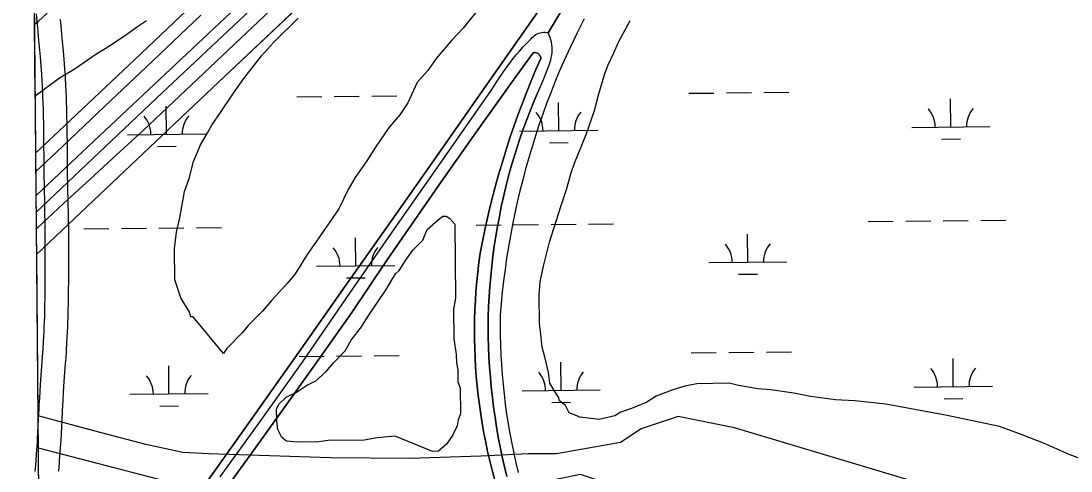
# Model space of a CAD drawing. Extents: x 3598634 to 3636690, y 517270 to 542944.
# Drawn here: x 3602690 to 3604034, y 538317 to 538894 of the extents above; entities that cross this region are included whole.
import ezdxf

# ---------------------------------------------------------------- set-up
doc = ezdxf.new("R2010")
doc.units = 0
for name, color, linetype in [('V-BRDG-OTLN', 7, 'Continuous'), ('V-FLOD-BASE', 7, 'Continuous'), ('V-GRID-FRAM', 7, 'Continuous'), ('V-ROAD-CNTR', 7, 'Continuous'), ('V-SITE-VEGE', 7, 'Continuous'), ('V-WETL-SWMP', 7, 'Continuous')]:
    doc.layers.add(name, color=color, linetype=linetype)

msp = doc.modelspace()

# ---------------------------------------------------------------- linework, layer by layer
at = {"layer": 'V-BRDG-OTLN'}
for p, q in [((3602943, 538815.1), (3603224.3, 539081.2)), ((3603439.7, 539031.5), (3603342.8, 538892.6)), ((3603014.7, 538957.3), (3602784, 538740.2)), ((3602911.2, 538915.7), (3602843.7, 538851.8)), ((3602843.7, 538851.8), (3602911.2, 538915.7)), ((3602709.3, 538724.7), (3602707.6, 538910.6)), ((3603342.8, 538892.6), (3603283.5, 538807.9)), ((3602843.7, 538851.8), (3602776.1, 538787.9)), ((3602776.1, 538787.9), (3602843.7, 538851.8)), ((3602710.4, 538594.9), (3602943, 538815.1)), ((3603283.5, 538807.9), (3603224.1, 538723.2)), ((3602776.1, 538787.9), (3602709.3, 538724.7)), ((3602709.3, 538724.7), (3602776.1, 538787.9)), ((3602784, 538740.2), (3602709.7, 538669.9)), ((3602709.7, 538669.9), (3602709.3, 538724.7)), ((3603224.1, 538723.2), (3603164.7, 538638.6)), ((3603164.7, 538638.6), (3603105.2, 538554)), ((3602714, 538189), (3602710.4, 538594.9)), ((3603105.2, 538554), (3603045.7, 538469.5)), ((3603045.7, 538469.5), (3602986.1, 538385)), ((3602986.1, 538385), (3602926.4, 538300.6))]:
    msp.add_line(p, q, dxfattribs=at)
for points in [[(3602709.9, 538648.7), (3602870.9, 538801.8), (3603089.4, 539007.3), (3603325.7, 539230.2), (3603530.1, 539424.2), (3603784.2, 539663.4), (3604003.6, 539868.9), (3604281.2, 540130.2), (3604604.7, 540433.7), (3604889.7, 540705.5), (3605073.6, 540881.4)], [(3603224.3, 539081.2), (3602943, 538815.1), (3602710.4, 538594.9)], [(3602926.4, 538300.6), (3602986.1, 538385), (3603045.7, 538469.5), (3603105.2, 538554), (3603164.7, 538638.6), (3603224.1, 538723.2), (3603283.5, 538807.9), (3603342.8, 538892.6), (3603439.7, 539031.5)], [(3602945.1, 538309.7), (3602972, 538346.6), (3602998.6, 538383.6), (3603025.1, 538420.8), (3603051.3, 538458), (3603111.3, 538544.9), (3603171.5, 538631.6), (3603231.8, 538718.3), (3603292.2, 538804.8), (3603299.8, 538816.5), (3603307.6, 538828), (3603315.6, 538839.4), (3603319, 538844), (3603323.5, 538849.7), (3603328.2, 538855.2), (3603333.1, 538860.6), (3603338.1, 538865.9), (3603343.4, 538870.9), (3603344.7, 538872.5), (3603346.1, 538873.9), (3603347.7, 538875.3), (3603349.3, 538876.4), (3603351.1, 538877.4), (3603353, 538878.1), (3603355, 538878.7), (3603357, 538879.1), (3603359, 538879.3), (3603361, 538879.3), (3603363.1, 538879.1), (3603365.1, 538878.6), (3603406, 538947.4)], [(3602710.1, 538627.3), (3602711.2, 538628.3), (3602744.9, 538659.7), (3602778.7, 538691.1), (3602812.7, 538722.2), (3602846.8, 538753.3), (3602939.9, 538841.9), (3603033.2, 538930.3)], [(3602709.5, 538701), (3602735.7, 538725.8), (3602797.3, 538784.2), (3602858.9, 538842.6), (3602920.4, 538901.2)], [(3603411.2, 538896.5), (3603402.3, 538878.5), (3603393.5, 538860.4), (3603385, 538842.3), (3603379.2, 538828.8), (3603373.6, 538815.3), (3603368.2, 538801.6), (3603363, 538788), (3603358, 538774.2), (3603353.2, 538760.3), (3603348.7, 538746.4), (3603344.3, 538732.4), (3603340.1, 538718.4), (3603336.1, 538704.3), (3603332.4, 538690.1), (3603328.8, 538675.9), (3603325.5, 538661.7), (3603322.3, 538647.4), (3603319.4, 538633), (3603316.7, 538618.6), (3603314.1, 538604.2), (3603311.8, 538589.7), (3603309.8, 538575.2), (3603307.9, 538560.7), (3603306.2, 538546.1), (3603304.8, 538531.6), (3603303.5, 538517), (3603303.4, 538504.2), (3603303.5, 538491.5), (3603303.8, 538478.8), (3603304.4, 538466.1), (3603305.1, 538453.4), (3603306, 538440.7), (3603307.2, 538428), (3603308.5, 538415.4), (3603310.1, 538402.7), (3603311.8, 538390.1), (3603313.8, 538377.6), (3603316, 538365), (3603318.3, 538352.5), (3603320.9, 538340.1), (3603323.7, 538327.7), (3603326.7, 538315.3)], [(3603369.6, 538850.3), (3603369.9, 538853.5), (3603370, 538856.7), (3603369.9, 538860), (3603369.6, 538863.2), (3603369.1, 538866.4), (3603368.4, 538869.5), (3603367.5, 538872.6), (3603366.4, 538875.7), (3603365.1, 538878.6)], [(3602939.8, 538276.7), (3602983.6, 538337.4), (3603027.2, 538398.2), (3603070.6, 538459.1), (3603113.8, 538520.2), (3603136.4, 538553.9), (3603159.1, 538587.5), (3603182, 538621), (3603205, 538654.4), (3603228.1, 538687.7), (3603251.4, 538721), (3603274.8, 538754.1), (3603298.4, 538787.2), (3603322.1, 538820.1), (3603345.9, 538853), (3603347.2, 538853.2), (3603348.4, 538853.2), (3603349.7, 538852.9), (3603350.9, 538852.5), (3603352, 538851.9), (3603353, 538851.1), (3603353.8, 538850.2), (3603354.5, 538849.1), (3603355.1, 538848), (3603355.4, 538846.8), (3603355.5, 538845.5), (3603349.4, 538831.4), (3603343.4, 538817.2), (3603337.6, 538802.9), (3603332, 538788.6), (3603326.7, 538774.2), (3603321.5, 538759.6), (3603316.5, 538745.1), (3603311.7, 538730.4), (3603307.2, 538715.7), (3603302.8, 538701), (3603298.6, 538686.1), (3603294.6, 538671.3), (3603290.9, 538656.3), (3603287.3, 538641.4), (3603284, 538626.3), (3603280.8, 538611.2), (3603277.9, 538596.1), (3603276.3, 538584.1), (3603274.8, 538572)], [(3603296.4, 538306.5), (3603293.2, 538318.2), (3603290.3, 538330), (3603287.5, 538341.9), (3603285, 538353.8), (3603282.6, 538365.8), (3603280.5, 538377.8), (3603278.6, 538389.8), (3603276.9, 538401.8), (3603275.4, 538413.9), (3603274.1, 538426), (3603273, 538438.2), (3603272.1, 538450.3), (3603271.4, 538462.5), (3603271, 538474.7), (3603270.7, 538486.8), (3603270.7, 538499), (3603270.8, 538511.2), (3603271.2, 538523.4), (3603271.8, 538535.5), (3603272.6, 538547.7), (3603273.6, 538559.8), (3603274.8, 538572), (3603276.3, 538584.1), (3603277.9, 538596.1), (3603280.8, 538611.2), (3603284, 538626.3), (3603287.3, 538641.4), (3603290.9, 538656.3), (3603294.6, 538671.3), (3603298.6, 538686.1), (3603302.8, 538701), (3603307.2, 538715.7), (3603311.7, 538730.4), (3603316.5, 538745.1), (3603321.5, 538759.6), (3603326.7, 538774.2), (3603332, 538788.6), (3603337.6, 538802.9), (3603343.4, 538817.2), (3603349.4, 538831.4), (3603355.5, 538845.5), (3603355.4, 538846.8), (3603355.1, 538848), (3603354.5, 538849.1), (3603353.8, 538850.2), (3603353, 538851.1), (3603352, 538851.9), (3603350.9, 538852.5), (3603349.7, 538852.9), (3603348.4, 538853.2), (3603347.2, 538853.2), (3603345.9, 538853), (3603322.1, 538820.1), (3603298.4, 538787.2), (3603274.8, 538754.1)], [(3603312.1, 538310), (3603309.1, 538322.6), (3603306.3, 538335.2), (3603303.7, 538347.9), (3603301.2, 538360.6), (3603299, 538373.3), (3603297, 538386.1), (3603295.2, 538398.9), (3603293.6, 538411.7), (3603292.2, 538424.6), (3603291, 538437.5), (3603290, 538450.4), (3603289.2, 538463.3), (3603288.6, 538476.2), (3603288.2, 538489.1), (3603288, 538502.1), (3603288.3, 538515), (3603288.7, 538527.9), (3603289.4, 538540.8), (3603290.3, 538553.7), (3603291.4, 538566.5), (3603292.7, 538579.4), (3603294.2, 538592.2), (3603296, 538605), (3603297.9, 538617.8), (3603300.1, 538630.5), (3603302.5, 538643.2), (3603305, 538655.8), (3603307.8, 538668.4), (3603310.8, 538681), (3603314, 538693.5), (3603317.4, 538705.9), (3603321.1, 538718.3), (3603324.9, 538730.7), (3603328.9, 538742.9), (3603333.1, 538755.1), (3603337.6, 538767.3), (3603342.2, 538779.3), (3603347, 538791.3), (3603352.1, 538803.2), (3603353.3, 538805.9), (3603356.7, 538813.4), (3603359.9, 538820.9), (3603362.9, 538828.5), (3603365.7, 538836.2), (3603368.3, 538843.9), (3603369, 538847.1), (3603369.6, 538850.3)], [(3603274.8, 538754.1), (3603251.4, 538721), (3603228.1, 538687.7), (3603205, 538654.4), (3603182, 538621), (3603159.1, 538587.5), (3603136.4, 538553.9), (3603113.8, 538520.2), (3603070.6, 538459.1), (3603027.2, 538398.2), (3602983.6, 538337.4), (3602939.8, 538276.7), (3602895.9, 538216.1), (3602851.7, 538155.7), (3602840.3, 538142.2), (3602838.7, 538140.4)], [(3603274.8, 538572), (3603273.6, 538559.8), (3603272.6, 538547.7), (3603271.8, 538535.5), (3603271.2, 538523.4), (3603270.8, 538511.2), (3603270.7, 538499), (3603270.7, 538486.8), (3603271, 538474.7), (3603271.4, 538462.5), (3603272.1, 538450.3), (3603273, 538438.2), (3603274.1, 538426), (3603275.4, 538413.9), (3603276.9, 538401.8), (3603278.6, 538389.8), (3603280.5, 538377.8), (3603282.6, 538365.8), (3603285, 538353.8), (3603287.5, 538341.9), (3603290.3, 538330), (3603293.2, 538318.2), (3603296.4, 538306.5)]]:
    msp.add_lwpolyline(points, dxfattribs=at)
at = {"layer": 'V-FLOD-BASE'}
msp.add_lwpolyline([(3603526.1, 538272.4), (3603406.5, 538312.5), (3603251.5, 538280.9), (3602904.3, 538294.9), (3602877, 538303.7), (3602712.6, 538346.4)], dxfattribs=at)
at = {"layer": 'V-GRID-FRAM'}
msp.add_lwpolyline([(3602690.3, 540859.2), (3634347.4, 541153.9), (3634524.6, 522971.8), (3602851.6, 522676.9), (3602690.3, 540859.2)], dxfattribs=at)
at = {"layer": 'V-ROAD-CNTR'}
for points in [[(3603406, 538947.4), (3603365.1, 538878.6)], [(3602710.1, 538627.3), (3602711.2, 538628.3), (3602744.9, 538659.7), (3602778.7, 538691.1), (3602812.7, 538722.2), (3602846.8, 538753.3), (3602939.9, 538841.9), (3603033.2, 538930.3)], [(3602709.9, 538902.9), (3602710.6, 538893.5), (3602711, 538889), (3602711.7, 538880.6), (3602712.4, 538873.3), (3602714.8, 538847.8), (3602715.3, 538841.5), (3602715.7, 538836.8), (3602716.3, 538829.8), (3602716.5, 538826.3), (3602716.7, 538822.8), (3602717, 538818.3), (3602717.5, 538809.8), (3602717.8, 538802.4), (3602718, 538795.8), (3602718.2, 538790.2), (3602718.5, 538780.1), (3602718.6, 538772.6), (3602718.9, 538761.3), (3602719, 538750), (3602719.2, 538736.9), (3602719.4, 538717.1), (3602719.5, 538707.2), (3602719.6, 538697.3), (3602719.9, 538681.8), (3602720.4, 538658.6), (3602720.6, 538647), (3602720.8, 538635.4), (3602720.9, 538628.6), (3602721, 538616.5), (3602721, 538607.4), (3602721, 538593.8), (3602721, 538580.1), (3602720.9, 538561.9), (3602720.8, 538548.3), (3602720.7, 538538.1), (3602720.5, 538530.4), (3602720.4, 538524.7), (3602720.2, 538516.1), (3602719.9, 538507.6), (3602719.7, 538502.1), (3602719.5, 538497.3), (3602719.1, 538488.9), (3602718.7, 538482.6), (3602718.1, 538473), (3602717.5, 538463.5), (3602717.1, 538456.9), (3602716.3, 538445.3), (3602715, 538427.8), (3602714.4, 538419.1), (3602713.8, 538410.3), (3602713.3, 538402.5), (3602713, 538395.8), (3602712.4, 538384.1), (3602711.6, 538366.6), (3602711.2, 538357.9), (3602710.9, 538353.6), (3602710.6, 538349.3), (3602710.3, 538343.9), (3602709.9, 538339.2), (3602709.3, 538330.8), (3602708.7, 538324.6), (3602708.3, 538319.9)], [(3602920.4, 538901.2), (3602858.9, 538842.6), (3602797.3, 538784.2), (3602735.7, 538725.8), (3602709.5, 538701)], [(3602740.5, 538895.8), (3602740.9, 538891.5), (3602741.6, 538883.2), (3602742.2, 538876), (3602744.7, 538850.6), (3602745.2, 538844.1), (3602745.6, 538839.2), (3602746.2, 538832), (3602746.5, 538828.3), (3602746.7, 538824.6), (3602747, 538819.9), (3602747.4, 538811.2), (3602747.8, 538803.6), (3602748, 538796.9), (3602748.2, 538791.1), (3602748.5, 538780.9), (3602748.6, 538773.2), (3602748.8, 538761.8), (3602749, 538750.4), (3602749.2, 538737.2), (3602749.4, 538717.4), (3602749.5, 538707.6), (3602749.6, 538697.8), (3602749.9, 538682.4), (3602750.4, 538659.2), (3602750.6, 538647.5), (3602750.8, 538635.9), (3602750.9, 538628.9), (3602751, 538616.6), (3602751, 538607.4), (3602751, 538593.7), (3602751, 538580), (3602750.9, 538561.7), (3602750.8, 538547.9), (3602750.6, 538537.6), (3602750.5, 538529.8), (3602750.4, 538524), (3602750.2, 538515.3), (3602749.9, 538506.5), (3602749.7, 538500.9), (3602749.5, 538495.9), (3602749, 538487.3), (3602748.7, 538480.8), (3602748.1, 538471.2), (3602747.5, 538461.6), (3602747, 538454.8), (3602746.2, 538443.2), (3602744.9, 538425.7), (3602744.3, 538417), (3602743.7, 538408.4), (3602743.3, 538400.8), (3602742.9, 538394.3), (3602742.4, 538382.7), (3602741.6, 538365.1), (3602741.1, 538356.3), (3602740.9, 538351.8), (3602740.6, 538347.4), (3602740.2, 538341.8), (3602739.8, 538336.9), (3602739.1, 538328.3), (3602738.6, 538321.9), (3602738.2, 538317.1)], [(3603319, 538844), (3603323.5, 538849.7), (3603328.2, 538855.2), (3603333.1, 538860.6), (3603338.1, 538865.9), (3603343.4, 538870.9), (3603344.7, 538872.5), (3603346.1, 538873.9), (3603347.7, 538875.3), (3603349.3, 538876.4), (3603351.1, 538877.4), (3603353, 538878.1), (3603355, 538878.7), (3603357, 538879.1), (3603359, 538879.3), (3603361, 538879.3), (3603363.1, 538879.1), (3603365.1, 538878.6)], [(3603353.3, 538805.9), (3603356.7, 538813.4), (3603359.9, 538820.9), (3603362.9, 538828.5), (3603365.7, 538836.2), (3603368.3, 538843.9), (3603369, 538847.1), (3603369.6, 538850.3), (3603369.9, 538853.5), (3603370, 538856.7), (3603369.9, 538860), (3603369.6, 538863.2), (3603369.1, 538866.4), (3603368.4, 538869.5), (3603367.5, 538872.6), (3603366.4, 538875.7), (3603365.1, 538878.6)], [(3602945.1, 538309.7), (3602972, 538346.6), (3602998.6, 538383.6), (3603025.1, 538420.8), (3603051.3, 538458), (3603111.3, 538544.9), (3603171.5, 538631.6), (3603231.8, 538718.3), (3603292.2, 538804.8), (3603299.8, 538816.5), (3603307.6, 538828), (3603315.6, 538839.4), (3603319, 538844)], [(3603353.3, 538805.9), (3603352.1, 538803.2), (3603347, 538791.3), (3603342.2, 538779.3), (3603337.6, 538767.3), (3603333.1, 538755.1), (3603328.9, 538742.9), (3603324.9, 538730.7), (3603321.1, 538718.3), (3603317.4, 538705.9), (3603314, 538693.5), (3603310.8, 538681), (3603307.8, 538668.4), (3603305, 538655.8), (3603302.5, 538643.2), (3603300.1, 538630.5), (3603297.9, 538617.8), (3603296, 538605), (3603294.2, 538592.2), (3603292.7, 538579.4), (3603291.4, 538566.5), (3603290.3, 538553.7), (3603289.4, 538540.8), (3603288.7, 538527.9), (3603288.3, 538515), (3603288, 538502.1), (3603288.2, 538489.1), (3603288.6, 538476.2), (3603289.2, 538463.3), (3603290, 538450.4), (3603291, 538437.5), (3603292.2, 538424.6), (3603293.6, 538411.7), (3603295.2, 538398.9), (3603297, 538386.1), (3603299, 538373.3), (3603301.2, 538360.6), (3603303.7, 538347.9), (3603306.3, 538335.2), (3603309.1, 538322.6), (3603312.1, 538310)], [(3602708.3, 538320), (3602708, 538316.6)]]:
    msp.add_lwpolyline(points, dxfattribs=at)
at = {"layer": 'V-SITE-VEGE'}
for p, q in [((3602712.4, 538893.1), (3602723.9, 538903.8)), ((3602707.8, 538889.5), (3602712.4, 538893.1)), ((3602708.6, 538797.2), (3602707.8, 538889.5)), ((3602850.8, 538893.7), (3602839.3, 538886.2)), ((3603455.1, 538866.6), (3603470.1, 538894.3)), ((3602825.7, 538876.5), (3602803.7, 538861.4)), ((3602839.3, 538886.2), (3602825.7, 538876.5)), ((3602803.7, 538861.4), (3602785.9, 538850.7)), ((3603449.2, 538852.7), (3603455.1, 538866.6)), ((3602785.9, 538850.7), (3602759.7, 538832.4)), ((3603441.7, 538837.3), (3603449.2, 538852.7)), ((3603437.3, 538826.6), (3603441.7, 538837.3)), ((3602759.7, 538832.4), (3602739.7, 538820.5)), ((3603429.9, 538800.5), (3603437.3, 538826.6)), ((3602739.7, 538820.5), (3602708.6, 538797.2)), ((3603424.1, 538779), (3603429.9, 538800.5)), ((3603413.7, 538748.3), (3603424.1, 538779)), ((3603398.9, 538711.5), (3603413.7, 538748.3)), ((3603394.5, 538699.2), (3603398.9, 538711.5)), ((3603388.6, 538677.7), (3603394.5, 538699.2)), ((3603381.2, 538656.2), (3603388.6, 538677.7)), ((3603366.5, 538610.2), (3603381.2, 538656.2)), ((3603359.2, 538579.5), (3603366.5, 538610.2)), ((3603354.9, 538559.6), (3603359.2, 538579.5)), ((3603353.5, 538542.7), (3603354.9, 538559.6)), ((3603354, 538506.1), (3603353.5, 538542.7)), ((3603355.7, 538492.3), (3603354, 538506.1)), ((3603357.4, 538475.5), (3603355.7, 538492.3)), ((3603360.6, 538463.3), (3603357.4, 538475.5)), ((3603365.4, 538443.5), (3603360.6, 538463.3)), ((3603367.1, 538429.8), (3603365.4, 538443.5)), ((3603373.4, 538419.1), (3603367.1, 538429.8)), ((3603378, 538411.6), (3603373.4, 538419.1)), ((3603524.7, 538421), (3603503.4, 538413.1)), ((3603539.9, 538425.7), (3603524.7, 538421)), ((3603555.2, 538429), (3603539.9, 538425.7)), ((3603596.5, 538429.5), (3603555.2, 538429)), ((3603608.7, 538426.6), (3603596.5, 538429.5)), ((3603633.2, 538422.3), (3603608.7, 538426.6)), ((3603650.1, 538420.9), (3603633.2, 538422.3)), ((3603679.2, 538416.7), (3603650.1, 538420.9)), ((3603379.6, 538407), (3603378, 538411.6)), ((3603387.3, 538401), (3603379.6, 538407)), ((3603491.3, 538405.3), (3603471.5, 538397.4)), ((3603503.4, 538413.1), (3603491.3, 538405.3)), ((3603700.6, 538412.4), (3603679.2, 538416.7)), ((3603732.8, 538408.2), (3603700.6, 538412.4)), ((3603757.3, 538406.9), (3603732.8, 538408.2)), ((3603797.1, 538402.8), (3603757.3, 538406.9)), ((3603392, 538391.8), (3603387.3, 538401)), ((3603405.9, 538385.9), (3603392, 538391.8)), ((3603457.8, 538392.6), (3603450.2, 538388)), ((3603471.5, 538397.4), (3603457.8, 538392.6)), ((3603873.7, 538388.5), (3603797.1, 538402.8)), ((3603430.4, 538383.1), (3603405.9, 538385.9)), ((3603450.2, 538388), (3603430.4, 538383.1)), ((3603942.7, 538374), (3603873.7, 538388.5)), ((3603971.8, 538363.6), (3603942.7, 538374)), ((3604001, 538351.8), (3603971.8, 538363.6)), ((3604031.8, 538338.4), (3604001, 538351.8)), ((3604074.8, 538322.1), (3604031.8, 538338.4))]:
    msp.add_line(p, q, dxfattribs=at)
msp.add_lwpolyline([(3603277.3, 538910.6), (3603256.3, 538884.3), (3603241.2, 538868.8), (3603221.6, 538845.7), (3603211, 538830.3), (3603197.5, 538814.8), (3603185.5, 538788.7), (3603175, 538773.3), (3603161.5, 538757.8), (3603144.9, 538733.1), (3603132.9, 538714.7), (3603117.9, 538693.1), (3603108.9, 538677.7), (3603097, 538653.1), (3603068.4, 538611.4), (3603056.4, 538594.5), (3603041.4, 538569.8), (3603030.9, 538557.5), (3603015.8, 538540.5), (3603011.2, 538535.8), (3602999.2, 538521.9), (3602981, 538503.4), (3602973.5, 538494.1), (3602953.9, 538474), (3602949.4, 538467.8), (3602910.6, 538514.8), (3602907.5, 538514.7), (3602905.9, 538520.8), (3602895, 538539), (3602887.1, 538561.9), (3602886.6, 538601.6), (3602889.4, 538623), (3602893.8, 538641.4), (3602899.5, 538675.1), (3602905.4, 538692), (3602911.2, 538713.5), (3602920.2, 538735), (3602929.2, 538750.4), (3602935.1, 538761.2), (3602945.7, 538776.6), (3602962.2, 538801.3), (3602975.7, 538819.8), (3602998.3, 538849.1), (3603013.4, 538866.1), (3603045.1, 538897.1)], dxfattribs=at)
msp.add_lwpolyline([(3603169.2, 538361.6), (3603146.3, 538359.8), (3603129.5, 538356.6), (3603083.6, 538356), (3603071.4, 538354.4), (3603043.9, 538354), (3603030.1, 538355.4), (3603024, 538359.9), (3603019.2, 538370.5), (3603017.6, 538381.2), (3603017.4, 538396.5), (3603020.4, 538402.7), (3603029.5, 538411.9), (3603043.1, 538418.2), (3603056.8, 538427.6), (3603067.4, 538432.3), (3603081, 538444.7), (3603090.1, 538455.5), (3603105.2, 538471), (3603112.7, 538484.8), (3603126.2, 538501.8), (3603133.7, 538514.1), (3603157.8, 538549.6), (3603169.7, 538569.6), (3603174.3, 538574.2), (3603183.3, 538588.1), (3603192.3, 538600.4), (3603204.4, 538612.8), (3603210.3, 538626.6), (3603224, 538639), (3603230, 538643.7), (3603234.6, 538643.8), (3603239.2, 538640.7), (3603245.4, 538633.2), (3603246.6, 538538.4), (3603243.7, 538524.6), (3603244.1, 538486.4), (3603247.4, 538466.6), (3603247.6, 538455.8), (3603249.2, 538446.7), (3603249.4, 538431.4), (3603252.5, 538423.8), (3603252.9, 538390.2), (3603250, 538382.5), (3603248.5, 538374.8), (3603242.6, 538362.5), (3603235, 538351.7), (3603224.5, 538342.4), (3603216.8, 538342.3)], close=True, dxfattribs=at)
at = {"layer": 'V-WETL-SWMP'}
for p, q in [((3602712.2, 538388), (3602690.3, 540859.2)), ((3603043.2, 538796.5), (3603075.2, 538796.8)), ((3603091.2, 538796.9), (3603123.2, 538797.2)), ((3603139.2, 538797.4), (3603171.2, 538797.7)), ((3603545.1, 538801.1), (3603577.1, 538801.4)), ((3603593.1, 538801.6), (3603625.1, 538801.9)), ((3603641.1, 538802), (3603673.1, 538802.3)), ((3603880.4, 538757.8), (3603880.1, 538793.8)), ((3602876.6, 538748.5), (3602876.3, 538784.5)), ((3603378.5, 538753.2), (3603378.2, 538789.2)), ((3603328.5, 538752.7), (3603428.5, 538753.6)), ((3603830.4, 538757.4), (3603930.4, 538758.3)), ((3602826.6, 538748), (3602926.6, 538749)), ((3603868.5, 538742.3), (3603892.5, 538742.5)), ((3602864.8, 538733), (3602888.8, 538733.2)), ((3603366.7, 538737.6), (3603390.6, 538737.8)), ((3603320.8, 538632.6), (3603352.8, 538632.8)), ((3603368.8, 538633), (3603400.8, 538633.3)), ((3603416.8, 538633.4), (3603448.8, 538633.7)), ((3603774.7, 538636.8), (3603806.7, 538637.1)), ((3603822.7, 538637.2), (3603854.7, 538637.5)), ((3603870.7, 538637.7), (3603902.7, 538638)), ((3603918.7, 538638.1), (3603950.7, 538638.4)), ((3602770.9, 538627.4), (3602802.9, 538627.7)), ((3602818.9, 538627.9), (3602850.9, 538628.2)), ((3602866.9, 538628.3), (3602898.9, 538628.6)), ((3602914.9, 538628.8), (3602946.9, 538629.1)), ((3603272.8, 538632.1), (3603304.8, 538632.4)), ((3603620.6, 538584.6), (3603620.2, 538620.6)), ((3603118.7, 538579.9), (3603118.3, 538615.9)), ((3603068.7, 538579.5), (3603168.7, 538580.4)), ((3603570.6, 538584.1), (3603670.6, 538585.1)), ((3603608.7, 538569.1), (3603632.7, 538569.3)), ((3603106.8, 538564.4), (3603130.8, 538564.6)), ((3603046.3, 538463.8), (3603078.3, 538464.1)), ((3603094.3, 538464.3), (3603126.3, 538464.6)), ((3603142.3, 538464.7), (3603174.3, 538465)), ((3603548.2, 538468.5), (3603580.2, 538468.8)), ((3603596.2, 538468.9), (3603628.2, 538469.2)), ((3603644.2, 538469.4), (3603676.2, 538469.7)), ((3603883.5, 538425.2), (3603883.2, 538461.2)), ((3602879.7, 538415.8), (3602879.4, 538451.8)), ((3603381.6, 538420.5), (3603381.3, 538456.5)), ((3603331.6, 538420), (3603431.6, 538421)), ((3603833.5, 538424.7), (3603933.5, 538425.6)), ((3602829.7, 538415.4), (3602929.7, 538416.3)), ((3603369.7, 538405), (3603393.7, 538405.2)), ((3603871.6, 538409.6), (3603895.6, 538409.9)), ((3602867.9, 538400.3), (3602891.9, 538400.5)), ((3602777.3, 538370.1), (3602712.2, 538388)), ((3603531.2, 538386.8), (3603483.8, 538371)), ((3603603.6, 538372.5), (3603531.2, 538386.8)), ((3602850.1, 538351), (3602777.3, 538370.1)), ((3603483.8, 538371), (3603457.4, 538353.6)), ((3603945.2, 538270.1), (3603603.6, 538372.5)), ((3602897.5, 538340.7), (3602850.1, 538351)), ((3603457.4, 538353.6), (3603375.8, 538339.3)), ((3602930.2, 538339.2), (3602897.5, 538340.7)), ((3603086.4, 538333.8), (3602930.2, 538339.2)), ((3603339.7, 538338.9), (3603278.8, 538336.2)), ((3603375.8, 538339.3), (3603339.7, 538338.9)), ((3603187.6, 538333.2), (3603086.4, 538333.8)), ((3603278.8, 538336.2), (3603187.6, 538333.2))]:
    msp.add_line(p, q, dxfattribs=at)
for centre, start, end in [((3603825.1, 538757.8), 359.7615, 41.3052), ((3603935.6, 538758.8), 139.7615, 181.3052), ((3602821.4, 538748.5), 359.7615, 41.3052), ((3602931.9, 538749.5), 139.7615, 181.3052), ((3603323.3, 538753.1), 359.7615, 41.3052), ((3603433.7, 538754.2), 139.7615, 181.3052), ((3603565.3, 538584.6), 359.7615, 41.3052), ((3603675.8, 538585.6), 139.7615, 181.3052), ((3603063.4, 538579.9), 359.7615, 41.3052), ((3603173.9, 538580.9), 139.7615, 181.3052), ((3603828.2, 538425.1), 359.7615, 41.3052), ((3603938.7, 538426.2), 139.7615, 181.3052), ((3602824.5, 538415.8), 359.7615, 41.3052), ((3602935, 538416.8), 139.7615, 181.3052), ((3603326.4, 538420.5), 359.7615, 41.3052), ((3603436.8, 538421.5), 139.7615, 181.3052)]:
    msp.add_arc(centre, 35.2, start, end, dxfattribs=at)

doc.saveas('drawing.dxf')
